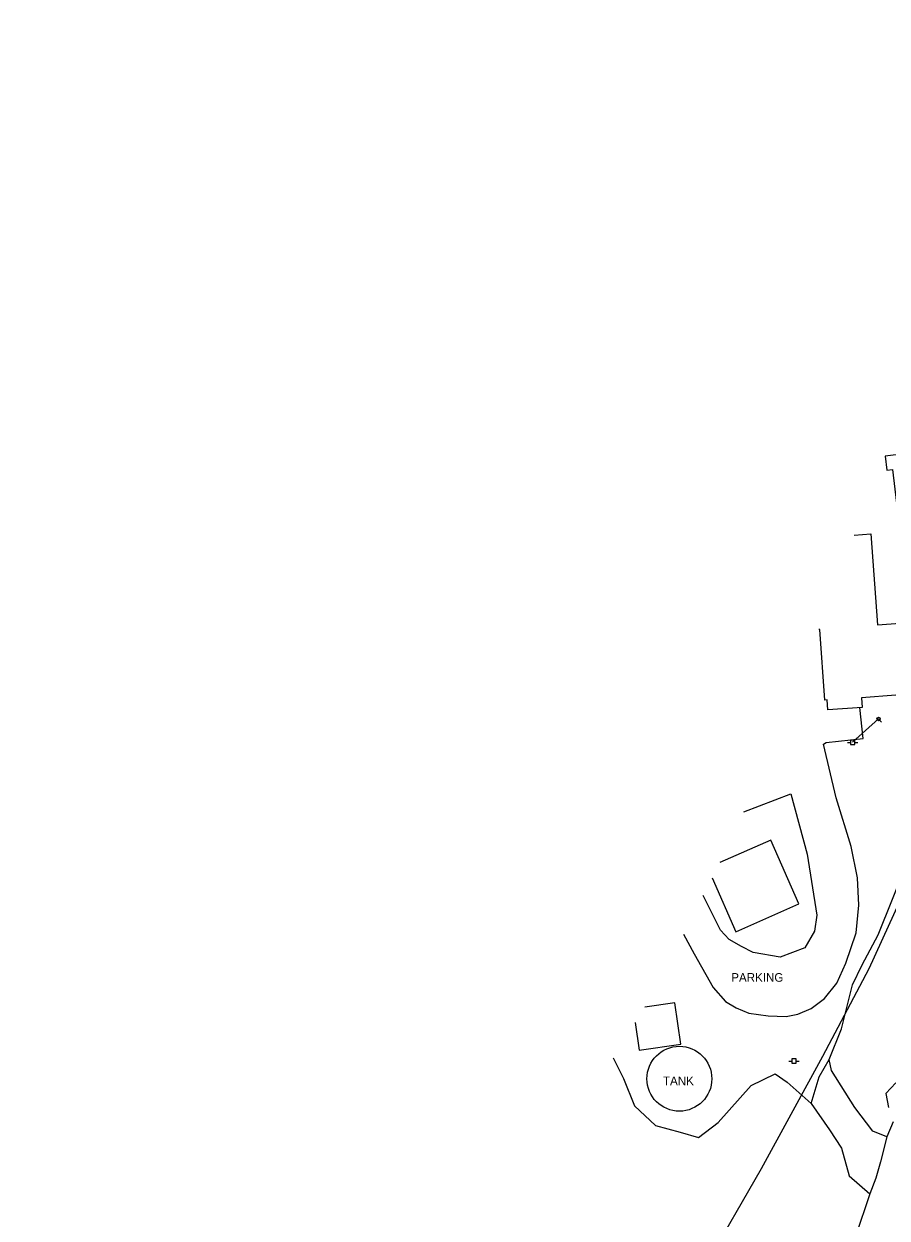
# Model space of a CAD drawing. Extents: x 1901471 to 1963503, y 756461 to 799997.
# Drawn here: x 1939350 to 1939848, y 777822 to 778511 of the extents above; entities that cross this region are included whole.
import ezdxf

# ---------------------------------------------------------------- set-up
doc = ezdxf.new("R2010")
doc.units = 0
for name, color, linetype in [('Default', 7, 'Continuous'), ('RD_EX_Bldg', 7, 'Continuous'), ('RD_EX_BldgApp', 7, 'Continuous'), ('RD_EX_Fence_Other', 7, 'Continuous'), ('RD_EX_Road', 7, 'Continuous'), ('RD_EX_UT', 7, 'Continuous'), ('RD_EX_VEG', 7, 'Continuous'), ('RD_HC_Cl', 7, 'Continuous')]:
    doc.layers.add(name, color=color, linetype=linetype)

# ---------------------------------------------------------------- blocks, each defined once
blk = doc.blocks.new('PP')
at = {"layer": 'RD_EX_UT'}
for p, q in [((2.5, 2.5), (-2.5, 2.5)), ((-2.5, 2.5), (-2.5, -2.5)), ((2.5, -2.5), (2.5, 2.5)), ((-5.9, -0.1), (-2.5, -0.1)), ((-2.5, -2.5), (2.5, -2.5)), ((2.4, -0.1), (6.1, -0.1))]:
    blk.add_line(p, q, dxfattribs=at)
blk = doc.blocks.new('GW')
at = {"layer": 'RD_EX_UT'}
blk.add_line((0, 0), (0, 5), dxfattribs=at)
blk.add_circle((0, 0), 2, dxfattribs=at)

msp = doc.modelspace()

# ---------------------------------------------------------------- linework, layer by layer
at = {"layer": 'RD_EX_Bldg'}
for points in [[(1939829, 778216.14), (1939838.71, 778216.87), (1939842.63, 778164.32), (1939889.74, 778167.84), (1939892.81, 778126.76), (1939833.34, 778122.33), (1939833.76, 778116.73), (1939813.88, 778115.25), (1939813.45, 778121.07), (1939812.23, 778120.98), (1939809.2, 778161.64), (1939808.72, 778161.6)], [(1939797.13, 778003.26), (1939780.93, 778040.04), (1939751.56, 778027.1)], [(1939747.08, 778018.27), (1939760.75, 777987.23), (1939797.13, 778003.26)], [(1939702.65, 777934.9), (1939704.97, 777918.91), (1939728.94, 777922.39), (1939725.47, 777946.26)], [(1939725.47, 777946.26), (1939708.14, 777943.74)]]:
    msp.add_lwpolyline(points, dxfattribs=at)
at = {"layer": 'RD_EX_BldgApp'}
msp.add_lwpolyline([(1939868.12, 778167.5), (1939857.58, 778254.76), (1939858.98, 778254.92), (1939858.01, 778263.01), (1939846.95, 778261.67), (1939847.92, 778253.61), (1939851.16, 778254), (1939861.7, 778166.73)], close=True, dxfattribs=at)
msp.add_circle((1939728.14, 777902.36), 18.74, dxfattribs=at)
at = {"layer": 'RD_EX_Fence_Other'}
msp.add_lwpolyline([(1940148.71, 778511.27), (1940082.2, 778505.91), (1940040.38, 778503.42), (1940023.92, 778453.58), (1939984.36, 778339.99), (1939965.33, 778286), (1939943.13, 778220.05), (1939913.3, 778137.93), (1939896.42, 778096.91), (1939871.12, 778039.16), (1939837.54, 777965.74), (1939810.78, 777915.27), (1939775.3, 777850.35), (1939743.16, 777794.52), (1939698.15, 777727.3), (1939664.48, 777680.22), (1939629.44, 777628.63), (1939588.99, 777576.39), (1939547.59, 777524.6), (1939506.56, 777478.34), (1939427.87, 777397.19), (1939366.03, 777336.59)], dxfattribs=at)
at = {"layer": 'RD_EX_Road'}
for points in [[(1939730.61, 777985.85), (1939736.6, 777974.43), (1939747.73, 777954.93), (1939754.73, 777947), (1939760.85, 777943.32), (1939768.21, 777940.25), (1939779.42, 777938.76), (1939789.9, 777938.25), (1939796.58, 777939.56), (1939804.23, 777942.81), (1939811.92, 777948.7), (1939819.12, 777957.6), (1939824.29, 777969.09), (1939830.14, 777986.59), (1939831.74, 778002.6), (1939831.1, 778018.33), (1939827.44, 778036.46), (1939818.65, 778064.46), (1939811.28, 778095.51), (1939812.85, 778096.37), (1939834.3, 778098.72), (1939832.37, 778116.63)], [(1939765.33, 778056.42), (1939792.55, 778066.78), (1939802.02, 778032.05), (1939807.49, 777996.79), (1939806.15, 777987.49), (1939800.68, 777978), (1939786.38, 777972.54), (1939770.8, 777975.17), (1939764.03, 777978.76), (1939756.96, 777982.69), (1939751.94, 777988.12), (1939741.94, 778008.16)]]:
    msp.add_lwpolyline(points, dxfattribs=at)
at = {"layer": 'RD_EX_UT'}
msp.add_lwpolyline([(1939828.18, 778096.58), (1939843.19, 778110.03)], dxfattribs=at)
at = {"layer": 'RD_EX_VEG'}
for points in [[(1939851.54, 777877.51), (1939847.9, 777868.85), (1939839.84, 777872.09), (1939829.53, 777885.76), (1939816.04, 777907.15), (1939814.57, 777913.42), (1939821.75, 777931.25), (1939828.07, 777956.49), (1939833.64, 777968.06), (1939843.03, 777985.37), (1939859.89, 778027.62)], [(1939689.89, 777914.35), (1939695.81, 777902.53), (1939702.15, 777886.63), (1939714.32, 777875.29), (1939728.62, 777871.53), (1939739.16, 777868.36), (1939750.52, 777877.14), (1939769.67, 777898.5), (1939783.52, 777905.21), (1939790.36, 777900.47), (1939804.21, 777887.98), (1939814.84, 777872.81), (1939821.68, 777862.29), (1939826.1, 777846.27), (1939838.15, 777835.93), (1939829.8, 777811.35)], [(1939804.21, 777887.98), (1939808.9, 777903.44), (1939814.57, 777913.42)], [(1939853.23, 777900.01), (1939847.35, 777893.78), (1939848.89, 777885.8)], [(1939847.9, 777868.85), (1939844.36, 777854.31), (1939841.53, 777845.01), (1939838.15, 777835.93)]]:
    msp.add_lwpolyline(points, dxfattribs=at)
at = {"layer": 'RD_HC_Cl'}
for centre, radius, start, end in [((1937913.74, 778916.23), 2264.18, 292.01316, 340.28803), ((1937912.97, 778917.3), 2294.88, 292.01425, 340.29093), ((1937913.73, 778916.48), 2323.44, 292.01325, 340.2892)]:
    msp.add_arc(centre, radius, start, end, dxfattribs=at)

# ---------------------------------------------------------------- block references
at = {"layer": 'Default', "xscale": 0.5039370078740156, "yscale": 0.5039370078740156}
for p in [(1939828.18, 778096.58), (1939794.3, 777912.61)]:
    msp.add_blockref('PP', p, dxfattribs=at)
at = {"layer": 'RD_EX_UT', "xscale": 0.49212598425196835, "yscale": 0.49212598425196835, "rotation": -138.19482700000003}
msp.add_blockref('GW', (1939843.19, 778110.03), dxfattribs=at)

# ---------------------------------------------------------------- texts
at = {"layer": 'RD_EX_BldgApp'}
msp.add_text('TANK', height=5, dxfattribs=at).set_placement((1939718.67, 777898.64))
at = {"layer": 'RD_EX_Road'}
msp.add_text('PARKING', height=5, dxfattribs=at).set_placement((1939758.1, 777958.34))

doc.saveas('drawing.dxf')
